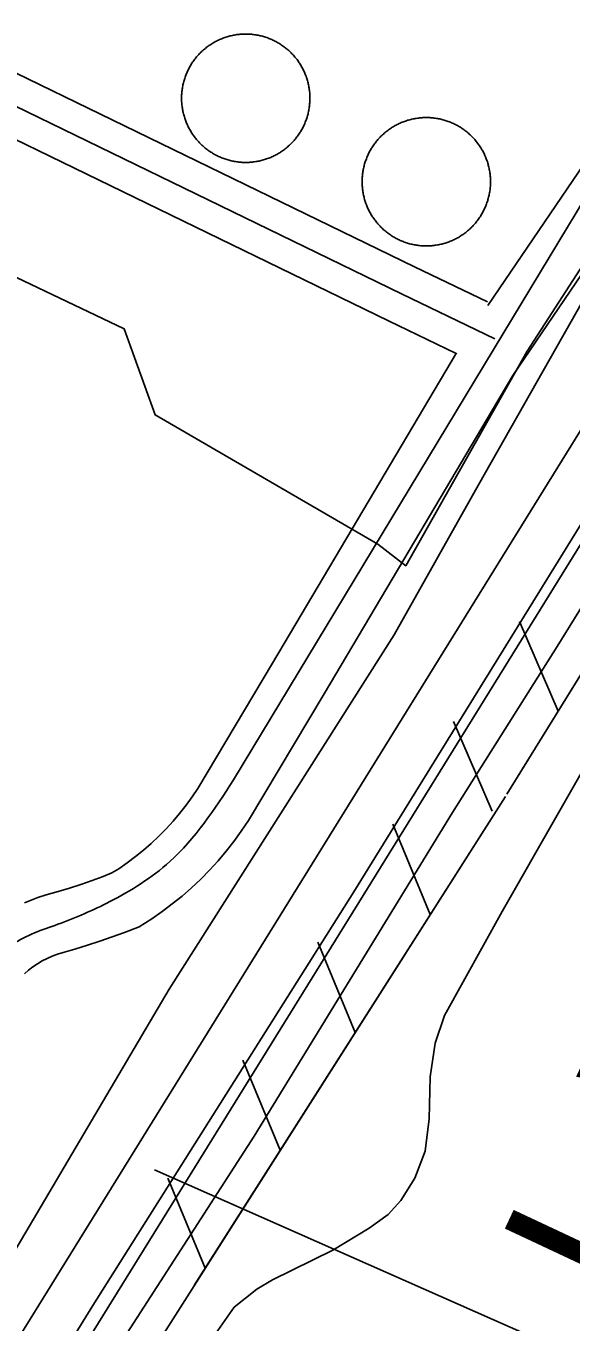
# Model space of a CAD drawing. Extents: x 3683613 to 3738215, y 469626 to 495384.
# Drawn here: x 3700189 to 3700462, y 476680 to 477329 of the extents above; entities that cross this region are included whole.
import ezdxf

# ---------------------------------------------------------------- set-up
doc = ezdxf.new("R2010")
doc.units = 0
for name, color, linetype in [('V-DOMW-TANK', 7, 'Continuous'), ('V-FLOD-BASE', 7, 'Continuous'), ('V-LEVE-TOET', 7, 'Continuous'), ('V-RIVR-RANG', 7, 'Continuous'), ('V-ROAD-CNTR', 7, 'Continuous'), ('V-RRAP-FSHR', 7, 'Continuous'), ('V-SITE-OTLN', 7, 'Continuous'), ('V-SITE-VEGE', 7, 'Continuous'), ('V-SURV-LINE', 7, 'Continuous'), ('V-TOPO-WATR-IDEN', 7, 'Continuous')]:
    doc.layers.add(name, color=color, linetype=linetype)

msp = doc.modelspace()

# ---------------------------------------------------------------- linework, layer by layer
at = {"layer": 'V-DOMW-TANK'}
for points in [[(3700267.65, 477300.36), (3700267.79, 477300.91), (3700267.94, 477301.45), (3700268.1, 477301.98), (3700268.27, 477302.52), (3700268.45, 477303.05), (3700268.63, 477303.58), (3700268.83, 477304.1), (3700269.04, 477304.63), (3700269.25, 477305.14), (3700269.48, 477305.66), (3700269.71, 477306.17), (3700269.95, 477306.67), (3700270.2, 477307.18), (3700270.46, 477307.67), (3700270.73, 477308.17), (3700271, 477308.66), (3700271.29, 477309.14), (3700271.58, 477309.61), (3700271.88, 477310.09), (3700272.19, 477310.55), (3700272.51, 477311.02), (3700272.84, 477311.48), (3700273.17, 477311.92), (3700273.51, 477312.37), (3700273.86, 477312.81), (3700274.22, 477313.24), (3700274.58, 477313.67), (3700274.96, 477314.09), (3700275.33, 477314.5), (3700275.72, 477314.91), (3700276.12, 477315.31), (3700276.52, 477315.7), (3700276.92, 477316.09), (3700277.33, 477316.46), (3700277.75, 477316.83), (3700278.18, 477317.2), (3700278.62, 477317.55), (3700279.06, 477317.91), (3700279.5, 477318.24), (3700279.95, 477318.58), (3700280.41, 477318.91), (3700280.87, 477319.22), (3700281.34, 477319.53), (3700281.81, 477319.83), (3700282.29, 477320.12), (3700282.77, 477320.41), (3700283.26, 477320.68), (3700283.76, 477320.95), (3700284.25, 477321.21), (3700284.75, 477321.46), (3700285.26, 477321.7), (3700285.77, 477321.93), (3700286.29, 477322.16), (3700286.81, 477322.37), (3700287.33, 477322.58), (3700287.85, 477322.77), (3700288.38, 477322.96), (3700288.91, 477323.14), (3700289.45, 477323.31), (3700289.99, 477323.47), (3700290.53, 477323.61), (3700291.07, 477323.75), (3700291.61, 477323.89), (3700292.16, 477324), (3700292.71, 477324.12), (3700293.26, 477324.22), (3700293.82, 477324.31), (3700294.37, 477324.4), (3700294.93, 477324.47), (3700295.48, 477324.53), (3700296.04, 477324.58), (3700296.6, 477324.63), (3700297.16, 477324.66), (3700297.72, 477324.69), (3700298.28, 477324.7), (3700298.84, 477324.71), (3700299.41, 477324.7), (3700299.97, 477324.68), (3700300.53, 477324.66), (3700301.09, 477324.62), (3700301.65, 477324.58), (3700302.2, 477324.53), (3700302.76, 477324.46), (3700303.32, 477324.39), (3700303.87, 477324.3), (3700304.42, 477324.21), (3700304.98, 477324.11), (3700305.53, 477324), (3700306.07, 477323.88), (3700306.62, 477323.74), (3700307.16, 477323.6), (3700307.7, 477323.45), (3700308.24, 477323.29), (3700308.77, 477323.13), (3700309.31, 477322.95), (3700309.83, 477322.76), (3700310.36, 477322.56), (3700310.88, 477322.36), (3700311.4, 477322.14), (3700311.91, 477321.92)], [(3700311.91, 477321.92), (3700312.42, 477321.68), (3700312.93, 477321.44), (3700313.43, 477321.19), (3700313.93, 477320.93), (3700314.42, 477320.67), (3700314.91, 477320.39), (3700315.39, 477320.1), (3700315.87, 477319.81), (3700316.34, 477319.51), (3700316.81, 477319.2), (3700317.27, 477318.88), (3700317.73, 477318.55), (3700318.18, 477318.22), (3700318.62, 477317.88), (3700319.06, 477317.53), (3700319.5, 477317.17), (3700319.92, 477316.81), (3700320.34, 477316.44), (3700320.75, 477316.06), (3700321.16, 477315.67), (3700321.56, 477315.28), (3700321.96, 477314.88), (3700322.34, 477314.47), (3700322.72, 477314.06), (3700323.09, 477313.64), (3700323.45, 477313.21), (3700323.81, 477312.78), (3700324.16, 477312.34), (3700324.5, 477311.89), (3700324.83, 477311.44), (3700325.16, 477310.98), (3700325.48, 477310.52), (3700325.79, 477310.05), (3700326.09, 477309.58), (3700326.38, 477309.1), (3700326.66, 477308.62), (3700326.94, 477308.13), (3700327.21, 477307.64), (3700327.47, 477307.14), (3700327.72, 477306.64), (3700327.96, 477306.13), (3700328.19, 477305.62), (3700328.41, 477305.1), (3700328.63, 477304.59), (3700328.83, 477304.07), (3700329.03, 477303.54), (3700329.21, 477303.01), (3700329.39, 477302.48), (3700329.56, 477301.95), (3700329.72, 477301.41), (3700329.87, 477300.86), (3700330.01, 477300.32), (3700330.14, 477299.78), (3700330.26, 477299.23), (3700330.37, 477298.68), (3700330.48, 477298.13), (3700330.57, 477297.58), (3700330.65, 477297.02), (3700330.72, 477296.47), (3700330.79, 477295.91), (3700330.84, 477295.35), (3700330.88, 477294.79), (3700330.92, 477294.23), (3700330.94, 477293.67), (3700330.96, 477293.11), (3700330.96, 477292.55), (3700330.95, 477291.99), (3700330.94, 477291.43), (3700330.92, 477290.87), (3700330.88, 477290.31), (3700330.83, 477289.75), (3700330.78, 477289.19), (3700330.72, 477288.63), (3700330.65, 477288.08), (3700330.56, 477287.52), (3700330.47, 477286.97), (3700330.37, 477286.42), (3700330.25, 477285.86), (3700330.13, 477285.32), (3700330, 477284.78), (3700329.86, 477284.23), (3700329.71, 477283.69), (3700329.55, 477283.15), (3700329.38, 477282.62), (3700329.2, 477282.09), (3700329.02, 477281.56), (3700328.82, 477281.03), (3700328.61, 477280.51), (3700328.4, 477279.99), (3700328.17, 477279.48), (3700327.94, 477278.97), (3700327.7, 477278.46), (3700327.45, 477277.96), (3700327.19, 477277.46), (3700326.92, 477276.97), (3700326.65, 477276.48), (3700326.36, 477276), (3700326.07, 477275.52), (3700325.77, 477275.05), (3700325.46, 477274.58)], [(3700276.48, 477269.47), (3700276.09, 477269.86), (3700275.69, 477270.26), (3700275.31, 477270.67), (3700274.93, 477271.08), (3700274.56, 477271.5), (3700274.19, 477271.93), (3700273.84, 477272.36), (3700273.49, 477272.8), (3700273.15, 477273.24), (3700272.81, 477273.7), (3700272.49, 477274.15), (3700272.17, 477274.61), (3700271.86, 477275.08), (3700271.56, 477275.56), (3700271.27, 477276.03), (3700270.98, 477276.52), (3700270.71, 477277.01), (3700270.44, 477277.5), (3700270.18, 477278), (3700269.93, 477278.5), (3700269.69, 477279.01), (3700269.46, 477279.52), (3700269.24, 477280.03), (3700269.02, 477280.55), (3700268.82, 477281.07), (3700268.62, 477281.6), (3700268.44, 477282.12), (3700268.26, 477282.66), (3700268.09, 477283.19), (3700267.93, 477283.73), (3700267.78, 477284.27), (3700267.64, 477284.81), (3700267.51, 477285.36), (3700267.39, 477285.91), (3700267.27, 477286.46), (3700267.17, 477287.01), (3700267.08, 477287.56), (3700267, 477288.11), (3700266.93, 477288.67), (3700266.86, 477289.23), (3700266.81, 477289.79), (3700266.77, 477290.35), (3700266.73, 477290.91), (3700266.71, 477291.47), (3700266.69, 477292.03), (3700266.69, 477292.59), (3700266.69, 477293.15), (3700266.71, 477293.71), (3700266.73, 477294.27), (3700266.77, 477294.83), (3700266.81, 477295.39), (3700266.87, 477295.95), (3700266.93, 477296.51), (3700267, 477297.06), (3700267.09, 477297.61), (3700267.18, 477298.17), (3700267.28, 477298.72), (3700267.39, 477299.27), (3700267.52, 477299.82), (3700267.65, 477300.36)], [(3700358.06, 477258.56), (3700358.2, 477259.1), (3700358.35, 477259.65), (3700358.51, 477260.18), (3700358.68, 477260.72), (3700358.85, 477261.25), (3700359.04, 477261.78), (3700359.24, 477262.3), (3700359.44, 477262.83), (3700359.66, 477263.34), (3700359.88, 477263.86), (3700360.12, 477264.37), (3700360.36, 477264.87), (3700360.61, 477265.38), (3700360.87, 477265.87), (3700361.14, 477266.36), (3700361.41, 477266.85), (3700361.7, 477267.34), (3700361.99, 477267.82), (3700362.29, 477268.29), (3700362.6, 477268.76), (3700362.92, 477269.22), (3700363.25, 477269.67), (3700363.58, 477270.12), (3700363.92, 477270.57), (3700364.27, 477271.01), (3700364.63, 477271.44), (3700364.99, 477271.87), (3700365.37, 477272.29), (3700365.74, 477272.7), (3700366.13, 477273.11), (3700366.52, 477273.51), (3700366.92, 477273.9), (3700367.33, 477274.29), (3700367.74, 477274.66), (3700368.16, 477275.04), (3700368.59, 477275.4), (3700369.02, 477275.76), (3700369.47, 477276.1), (3700369.91, 477276.45), (3700370.36, 477276.78), (3700370.82, 477277.1), (3700371.28, 477277.42), (3700371.75, 477277.73), (3700372.22, 477278.03), (3700372.7, 477278.32), (3700373.18, 477278.61), (3700373.67, 477278.89), (3700374.16, 477279.15), (3700374.66, 477279.41), (3700375.16, 477279.66), (3700375.67, 477279.9), (3700376.18, 477280.13), (3700376.69, 477280.36), (3700377.21, 477280.57), (3700377.73, 477280.78), (3700378.26, 477280.97), (3700378.79, 477281.16), (3700379.32, 477281.34), (3700379.86, 477281.51), (3700380.4, 477281.66), (3700380.94, 477281.81), (3700381.48, 477281.96), (3700382.02, 477282.09), (3700382.57, 477282.21), (3700383.12, 477282.32), (3700383.67, 477282.42), (3700384.23, 477282.51), (3700384.78, 477282.59), (3700385.34, 477282.67), (3700385.89, 477282.73), (3700386.45, 477282.78), (3700387.01, 477282.83), (3700387.57, 477282.86), (3700388.13, 477282.88), (3700388.69, 477282.9), (3700389.25, 477282.91), (3700389.81, 477282.9), (3700390.38, 477282.88), (3700390.93, 477282.86), (3700391.5, 477282.83), (3700392.05, 477282.78), (3700392.61, 477282.73), (3700393.17, 477282.66), (3700393.73, 477282.59), (3700394.28, 477282.51), (3700394.83, 477282.41), (3700395.38, 477282.31), (3700395.93, 477282.2), (3700396.48, 477282.08), (3700397.03, 477281.95), (3700397.57, 477281.8), (3700398.11, 477281.65), (3700398.65, 477281.49), (3700399.18, 477281.32), (3700399.71, 477281.15), (3700400.24, 477280.96), (3700400.77, 477280.76), (3700401.29, 477280.56), (3700401.81, 477280.34), (3700402.32, 477280.12)], [(3700402.32, 477280.12), (3700402.83, 477279.88), (3700403.34, 477279.64), (3700403.84, 477279.39), (3700404.34, 477279.13), (3700404.83, 477278.86), (3700405.32, 477278.59), (3700405.8, 477278.3), (3700406.28, 477278.01), (3700406.75, 477277.71), (3700407.22, 477277.4), (3700407.68, 477277.08), (3700408.14, 477276.76), (3700408.59, 477276.42), (3700409.03, 477276.08), (3700409.47, 477275.73), (3700409.91, 477275.37), (3700410.33, 477275.01), (3700410.75, 477274.64), (3700411.16, 477274.26), (3700411.57, 477273.87), (3700411.97, 477273.48), (3700412.36, 477273.08), (3700412.75, 477272.67), (3700413.13, 477272.26), (3700413.5, 477271.84), (3700413.86, 477271.41), (3700414.22, 477270.98), (3700414.57, 477270.54), (3700414.91, 477270.09), (3700415.24, 477269.64), (3700415.57, 477269.18), (3700415.89, 477268.72), (3700416.2, 477268.25), (3700416.5, 477267.78), (3700416.79, 477267.3), (3700417.07, 477266.82), (3700417.35, 477266.33), (3700417.62, 477265.84), (3700417.88, 477265.34), (3700418.12, 477264.84), (3700418.37, 477264.33), (3700418.6, 477263.82), (3700418.82, 477263.31), (3700419.04, 477262.79), (3700419.24, 477262.27), (3700419.44, 477261.74), (3700419.62, 477261.21), (3700419.81, 477260.68), (3700419.97, 477260.14), (3700420.13, 477259.61), (3700420.28, 477259.07), (3700420.42, 477258.52), (3700420.55, 477257.98), (3700420.67, 477257.43), (3700420.78, 477256.88), (3700420.88, 477256.33), (3700420.98, 477255.78), (3700421.06, 477255.22), (3700421.13, 477254.67), (3700421.2, 477254.11), (3700421.25, 477253.55), (3700421.29, 477252.99), (3700421.33, 477252.43), (3700421.35, 477251.87), (3700421.36, 477251.31), (3700421.37, 477250.75), (3700421.36, 477250.19), (3700421.35, 477249.63), (3700421.32, 477249.07), (3700421.29, 477248.51), (3700421.24, 477247.95), (3700421.19, 477247.39), (3700421.13, 477246.83), (3700421.05, 477246.28), (3700420.97, 477245.72), (3700420.88, 477245.17), (3700420.77, 477244.62), (3700420.66, 477244.07), (3700420.54, 477243.52), (3700420.41, 477242.97), (3700420.27, 477242.43), (3700420.12, 477241.89), (3700419.96, 477241.35), (3700419.79, 477240.82), (3700419.61, 477240.29), (3700419.42, 477239.76), (3700419.23, 477239.23), (3700419.02, 477238.71), (3700418.81, 477238.19), (3700418.58, 477237.68), (3700418.35, 477237.17), (3700418.11, 477236.66), (3700417.86, 477236.16), (3700417.6, 477235.66), (3700417.33, 477235.17), (3700417.05, 477234.68), (3700416.77, 477234.2), (3700416.48, 477233.72), (3700416.17, 477233.25), (3700415.86, 477232.78)], [(3700325.46, 477274.58), (3700325.14, 477274.12), (3700324.81, 477273.66), (3700324.48, 477273.21), (3700324.13, 477272.77), (3700323.79, 477272.33), (3700323.43, 477271.9), (3700323.06, 477271.47), (3700322.69, 477271.05), (3700322.31, 477270.64), (3700321.93, 477270.23), (3700321.53, 477269.83), (3700321.13, 477269.44), (3700320.73, 477269.05), (3700320.31, 477268.67), (3700319.89, 477268.3), (3700319.46, 477267.94), (3700319.03, 477267.58), (3700318.59, 477267.23), (3700318.15, 477266.89), (3700317.7, 477266.56), (3700317.24, 477266.23), (3700316.78, 477265.92), (3700316.31, 477265.61), (3700315.84, 477265.3), (3700315.36, 477265.01), (3700314.87, 477264.73), (3700314.39, 477264.45), (3700313.89, 477264.18), (3700313.4, 477263.93), (3700312.89, 477263.68), (3700312.39, 477263.43), (3700311.88, 477263.2), (3700311.36, 477262.98), (3700310.84, 477262.77), (3700310.32, 477262.56), (3700309.8, 477262.36), (3700309.27, 477262.18), (3700308.73, 477262), (3700308.2, 477261.83), (3700307.66, 477261.67), (3700307.12, 477261.52), (3700306.58, 477261.39), (3700306.03, 477261.25), (3700305.48, 477261.13), (3700304.94, 477261.02), (3700304.38, 477260.92), (3700303.83, 477260.83), (3700303.27, 477260.74), (3700302.72, 477260.67), (3700302.16, 477260.61), (3700301.6, 477260.55), (3700301.04, 477260.51), (3700300.49, 477260.48), (3700299.92, 477260.45), (3700299.36, 477260.44), (3700298.8, 477260.43), (3700298.24, 477260.44), (3700297.68, 477260.45), (3700297.12, 477260.48), (3700296.56, 477260.51), (3700296, 477260.56), (3700295.44, 477260.61), (3700294.89, 477260.67), (3700294.33, 477260.75), (3700293.78, 477260.83), (3700293.22, 477260.92), (3700292.67, 477261.03), (3700292.12, 477261.14), (3700291.57, 477261.26), (3700291.03, 477261.39), (3700290.49, 477261.53), (3700289.95, 477261.68), (3700289.41, 477261.84), (3700288.87, 477262.01), (3700288.34, 477262.19), (3700287.81, 477262.38), (3700287.29, 477262.58), (3700286.77, 477262.78), (3700286.25, 477262.99), (3700285.73, 477263.22), (3700285.22, 477263.45), (3700284.72, 477263.7), (3700284.22, 477263.95), (3700283.72, 477264.2), (3700283.22, 477264.47), (3700282.74, 477264.75), (3700282.25, 477265.03), (3700281.78, 477265.33), (3700281.3, 477265.63), (3700280.84, 477265.94), (3700280.38, 477266.26), (3700279.92, 477266.58), (3700279.46, 477266.92), (3700279.02, 477267.26), (3700278.58, 477267.61), (3700278.15, 477267.97), (3700277.73, 477268.33), (3700277.31, 477268.7), (3700276.89, 477269.08), (3700276.48, 477269.47)], [(3700366.9, 477227.67), (3700366.5, 477228.06), (3700366.1, 477228.46), (3700365.72, 477228.87), (3700365.34, 477229.28), (3700364.96, 477229.7), (3700364.6, 477230.13), (3700364.25, 477230.56), (3700363.9, 477231), (3700363.56, 477231.45), (3700363.22, 477231.9), (3700362.9, 477232.35), (3700362.58, 477232.81), (3700362.27, 477233.28), (3700361.97, 477233.76), (3700361.68, 477234.23), (3700361.39, 477234.72), (3700361.12, 477235.21), (3700360.85, 477235.7), (3700360.59, 477236.2), (3700360.34, 477236.7), (3700360.1, 477237.21), (3700359.87, 477237.72), (3700359.64, 477238.23), (3700359.43, 477238.75), (3700359.23, 477239.27), (3700359.03, 477239.8), (3700358.84, 477240.33), (3700358.66, 477240.86), (3700358.5, 477241.39), (3700358.34, 477241.93), (3700358.19, 477242.47), (3700358.05, 477243.01), (3700357.92, 477243.56), (3700357.79, 477244.11), (3700357.68, 477244.66), (3700357.58, 477245.21), (3700357.49, 477245.76), (3700357.41, 477246.32), (3700357.33, 477246.87), (3700357.27, 477247.43), (3700357.22, 477247.99), (3700357.17, 477248.55), (3700357.14, 477249.11), (3700357.12, 477249.67), (3700357.1, 477250.23), (3700357.1, 477250.79), (3700357.1, 477251.35), (3700357.12, 477251.91), (3700357.14, 477252.47), (3700357.18, 477253.03), (3700357.22, 477253.59), (3700357.27, 477254.15), (3700357.34, 477254.7), (3700357.41, 477255.26), (3700357.5, 477255.82), (3700357.59, 477256.37), (3700357.69, 477256.92), (3700357.8, 477257.47), (3700357.93, 477258.02), (3700358.06, 477258.56)], [(3700415.86, 477232.78), (3700415.54, 477232.32), (3700415.22, 477231.86), (3700414.89, 477231.41), (3700414.54, 477230.97), (3700414.19, 477230.53), (3700413.84, 477230.1), (3700413.47, 477229.67), (3700413.1, 477229.25), (3700412.72, 477228.84), (3700412.34, 477228.43), (3700411.94, 477228.03), (3700411.54, 477227.64), (3700411.13, 477227.25), (3700410.72, 477226.87), (3700410.3, 477226.5), (3700409.87, 477226.14), (3700409.44, 477225.78), (3700409, 477225.43), (3700408.56, 477225.09), (3700408.1, 477224.76), (3700407.65, 477224.43), (3700407.19, 477224.11), (3700406.72, 477223.81), (3700406.25, 477223.51), (3700405.77, 477223.21), (3700405.28, 477222.93), (3700404.79, 477222.65), (3700404.3, 477222.39), (3700403.8, 477222.13), (3700403.3, 477221.88), (3700402.8, 477221.64), (3700402.28, 477221.4), (3700401.77, 477221.18), (3700401.25, 477220.97), (3700400.73, 477220.76), (3700400.21, 477220.56), (3700399.67, 477220.38), (3700399.14, 477220.2), (3700398.61, 477220.03), (3700398.07, 477219.87), (3700397.53, 477219.72), (3700396.99, 477219.58), (3700396.44, 477219.45), (3700395.89, 477219.33), (3700395.35, 477219.22), (3700394.79, 477219.12), (3700394.24, 477219.02), (3700393.68, 477218.94), (3700393.13, 477218.87), (3700392.57, 477218.81), (3700392.01, 477218.75), (3700391.45, 477218.71), (3700390.9, 477218.68), (3700390.33, 477218.65), (3700389.77, 477218.64), (3700389.21, 477218.63), (3700388.65, 477218.64), (3700388.09, 477218.65), (3700387.53, 477218.68), (3700386.97, 477218.71), (3700386.41, 477218.76), (3700385.85, 477218.81), (3700385.3, 477218.87), (3700384.74, 477218.95), (3700384.19, 477219.03), (3700383.63, 477219.12), (3700383.08, 477219.23), (3700382.53, 477219.34), (3700381.98, 477219.46), (3700381.44, 477219.59), (3700380.9, 477219.73), (3700380.36, 477219.88), (3700379.82, 477220.04), (3700379.28, 477220.21), (3700378.75, 477220.39), (3700378.22, 477220.58), (3700377.7, 477220.78), (3700377.18, 477220.98), (3700376.66, 477221.2), (3700376.14, 477221.42), (3700375.63, 477221.65), (3700375.13, 477221.89), (3700374.63, 477222.15), (3700374.13, 477222.4), (3700373.63, 477222.67), (3700373.15, 477222.95), (3700372.66, 477223.23), (3700372.19, 477223.53), (3700371.71, 477223.83), (3700371.25, 477224.14), (3700370.78, 477224.46), (3700370.33, 477224.78), (3700369.88, 477225.12), (3700369.43, 477225.46), (3700368.99, 477225.81), (3700368.56, 477226.16), (3700368.13, 477226.53), (3700367.71, 477226.9), (3700367.3, 477227.28), (3700366.9, 477227.67)]]:
    msp.add_lwpolyline(points, dxfattribs=at)
at = {"layer": 'V-FLOD-BASE'}
msp.add_lwpolyline([(3700474.92, 477092.65), (3700352.88, 476895.19), (3700222.2, 476688.24), (3700112.02, 476509.54), (3700102.78, 476493.34), (3700097.46, 476480.97), (3700068.02, 476369.47), (3700015.82, 476167.35), (3699951.23, 475921.62), (3699931.96, 475841.06)], dxfattribs=at)
at = {"layer": 'V-LEVE-TOET'}
for points in [[(3700373.07, 477023.85), (3700415.41, 477098.95), (3700467.38, 477190.76), (3700523.33, 477278.69), (3700564.96, 477344.21)], [(3700454.81, 477018.03), (3700488.14, 477071.91), (3700516.25, 477117.01), (3700561.16, 477188.76), (3700599.15, 477252.26), (3700653.7, 477340.17)], [(3700373.07, 477023.85), (3700260.57, 476846.48), (3700151.36, 476661.82), (3700042.84, 476493.2), (3700037.2, 476474.62), (3700026.69, 476436.42), (3700011.26, 476376.02), (3700004.67, 476341.4), (3699962.74, 476178.78), (3699909.31, 475981.33)], [(3700016.21, 476097.16), (3700051.83, 476229.05), (3700099.02, 476400.16), (3700116.05, 476464.95), (3700122.19, 476481.45), (3700127.49, 476493.04), (3700140.39, 476512.31), (3700231.09, 476661.45), (3700302.99, 476773.01), (3700402.38, 476935), (3700454.81, 477018.03)]]:
    msp.add_lwpolyline(points, dxfattribs=at)
at = {"layer": 'V-RIVR-RANG'}
msp.add_line((3700253.21, 476756.1), (3701003.17, 476424.46), dxfattribs=at)
at = {"layer": 'V-ROAD-CNTR'}
for points in [[(3700664.51, 477642.71), (3700664.34, 477641.85), (3700661.71, 477629.67), (3700658.85, 477617.55), (3700655.75, 477605.49), (3700652.43, 477593.48), (3700648.86, 477581.48), (3700645.54, 477570.7), (3700642.03, 477560.07), (3700638.32, 477549.5), (3700634.41, 477539.01), (3700630.29, 477528.59), (3700625.98, 477518.26), (3700621.46, 477508.01), (3700616.75, 477497.86), (3700611.84, 477487.79), (3700606.73, 477477.82), (3700601.43, 477467.95), (3700595.95, 477458.19), (3700590.32, 477448.61), (3700510.85, 477322.35), (3700420.05, 477188.86)], [(3699327.74, 477603.77), (3699441.77, 477553.96), (3699460.53, 477546.86), (3699479.36, 477539.74), (3699490.73, 477535.94), (3699500.03, 477535.18), (3699520.21, 477540.3), (3699543.37, 477547.22), (3699564.55, 477551.94), (3699585.71, 477556.16), (3699610.22, 477559.86), (3699635.63, 477558.27), (3699656.54, 477552.91), (3699677.49, 477547.54), (3700026.21, 477381.9), (3700383.31, 477208.12), (3700419.79, 477190.6)], [(3699315.73, 477576.28), (3699430.45, 477526.17), (3699449.91, 477518.81), (3699469.3, 477511.47), (3699484.67, 477506.34), (3699502.56, 477504.87), (3699528.2, 477511.37), (3699550.93, 477518.17), (3699570.74, 477522.58), (3699590.89, 477526.6), (3699611.54, 477529.72), (3699630.93, 477528.5), (3699649.09, 477523.85), (3699667.23, 477519.2), (3700013.21, 477354.86), (3700370.25, 477181.11), (3700404.21, 477164.8)], [(3699672.36, 477533.37), (3699672.36, 477533.37), (3700019.71, 477368.38), (3700376.78, 477194.62), (3700423.55, 477172.15)], [(3700615.95, 477433.01), (3700535.96, 477305.92), (3700432.49, 477153.81), (3700377.91, 477061.68), (3700338.04, 476994.38)], [(3700292.74, 476951.3), (3700473.93, 477251.19)], [(3700404.32, 477165.12), (3700352.1, 477076.97), (3700312.23, 477009.67)], [(3700312.26, 477009.72), (3700274.77, 476946.99), (3700271.95, 476942.76), (3700268.93, 476938.57), (3700265.74, 476934.5), (3700262.41, 476930.56), (3700258.92, 476926.74), (3700255.3, 476923.05), (3700251.54, 476919.51), (3700247.64, 476916.11), (3700243.62, 476912.87), (3700239.48, 476909.77), (3700235.23, 476906.84), (3700231.85, 476904.69), (3700227.51, 476902.99), (3700221.9, 476900.92), (3700216.26, 476898.97), (3700210.59, 476897.13), (3700204.9, 476895.4), (3700198.89, 476893.71), (3700194.76, 476892.43), (3700190.48, 476890.82), (3700188, 476889.71)], [(3700338.01, 476994.33), (3700300.14, 476930.96), (3700296.6, 476925.64), (3700292.9, 476920.53), (3700289.02, 476915.57), (3700284.95, 476910.75), (3700280.7, 476906.1), (3700276.28, 476901.61), (3700271.69, 476897.28), (3700266.94, 476893.14), (3700262.04, 476889.18), (3700256.99, 476885.4), (3700251.8, 476881.82), (3700245.49, 476877.82), (3700238.17, 476874.95), (3700232.01, 476872.68), (3700225.81, 476870.53), (3700219.57, 476868.5), (3700213.32, 476866.61), (3700207.39, 476864.93), (3700204.5, 476864.04), (3700201.92, 476863.07), (3700199.4, 476861.94), (3700196.95, 476860.66), (3700194.58, 476859.23), (3700192.3, 476857.67), (3700190.12, 476855.97), (3700188.04, 476854.13)]]:
    msp.add_lwpolyline(points, dxfattribs=at)
msp.add_spline([(3700165.24, 476849.63), (3700182.25, 476868.99), (3700204.73, 476879.01), (3700230.8, 476890.37), (3700260.75, 476910.37), (3700292.74, 476951.3)], degree=3, dxfattribs=at)
at = {"layer": 'V-RRAP-FSHR'}
for p, q in [((3700455.21, 476985.69), (3700435.93, 477030.55)), ((3700422.15, 476935.71), (3700402.87, 476980.57)), ((3700391.21, 476883.95), (3700372.51, 476929.06)), ((3700353.62, 476824.9), (3700334.92, 476870.01)), ((3700316.04, 476765.85), (3700297.33, 476810.96)), ((3700278.45, 476706.8), (3700259.74, 476751.9))]:
    msp.add_line(p, q, dxfattribs=at)
for points in [[(3701296.41, 480134.04), (3701271.36, 479956.2), (3701142.6, 479096.85), (3701054.73, 478586.48), (3700925.36, 478175.94), (3700775.29, 477540.77), (3700732.43, 477433.82), (3700429.47, 476944.08)], [(3700560.52, 477155.93), (3700429.47, 476944.08)], [(3700428.8, 476943.01), (3700129.47, 476472.75), (3700119.41, 476452.78), (3699971.44, 475846.9), (3699800.1, 475236.78)], [(3700428.8, 476943.01), (3700273.14, 476698.47)]]:
    msp.add_lwpolyline(points, dxfattribs=at)
at = {"layer": 'V-SITE-OTLN'}
msp.add_lwpolyline([(3700623.66, 477450.64), (3700439.66, 477166), (3700378.94, 477058.52), (3700365, 477069.33), (3700253.42, 477134.04), (3700238.01, 477177.06), (3700155.12, 477216.49), (3700176, 477272.13), (3700169.16, 477278.79), (3699984.32, 477369.56)], dxfattribs=at)
at = {"layer": 'V-SITE-VEGE'}
msp.add_lwpolyline([(3700167, 476469.54), (3700214.63, 476553.77), (3700274.33, 476660.7), (3700292.99, 476687.26), (3700304.38, 476696.32), (3700312.3, 476700.95), (3700342.38, 476715.84), (3700360.61, 476726.92), (3700370.13, 476733.64), (3700376.5, 476740.65), (3700383.45, 476751.86), (3700388.58, 476765.45), (3700390.6, 476781.69), (3700391.1, 476802.68), (3700393.64, 476819.45), (3700398.26, 476833.3), (3700427.17, 476885.46), (3700509.85, 477030.18), (3700591.05, 477162.83), (3700653.79, 477250.92), (3700724, 477350.26)], dxfattribs=at)
at = {"layer": 'V-SURV-LINE'}
for points in [[(3700092.42, 476522.53), (3700671.21, 477457.01)], [(3700696.7, 477441.2), (3700117.91, 476506.72)]]:
    msp.add_lwpolyline(points, dxfattribs=at)

# ---------------------------------------------------------------- texts
at = {"layer": 'V-TOPO-WATR-IDEN'}
msp.add_text('L.W.R.P.', height=83, rotation=64.87629, dxfattribs=at).set_placement((3700499.85, 476683.18))

doc.saveas('drawing.dxf')
